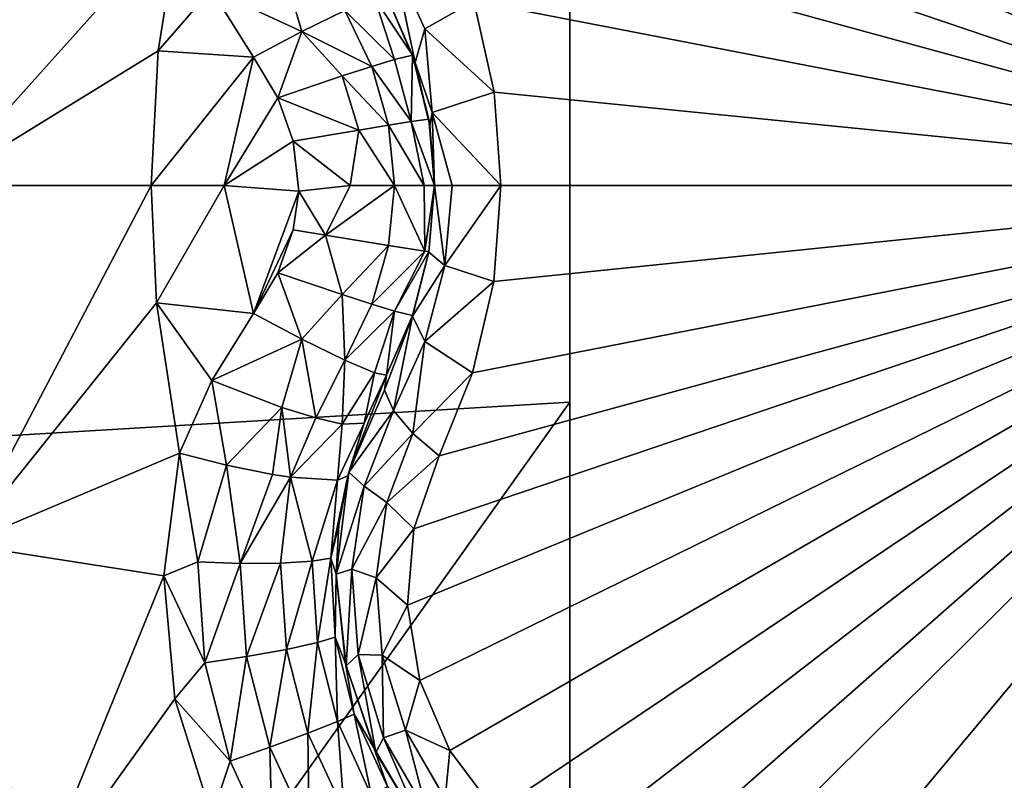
# Model space of a CAD drawing. Header units: metres. Extents: x -205 to 205, y -104 to 104.
# Tile 408 of 656: x -169.64 to -167.79, y 47.93 to 49.36. Entities that reach past the tile are written whole.
import ezdxf

# ---------------------------------------------------------------- set-up
doc = ezdxf.new("R2010")
doc.units = ezdxf.units.M
doc.layers.add('solid_01_2-CONSUMER_EHM_BOX_SW0001', color=7, linetype='CONTINUOUS')

msp = doc.modelspace()

# ---------------------------------------------------------------- linework, layer by layer
at = {"layer": 'solid_01_2-CONSUMER_EHM_BOX_SW0001'}
for points in [[(-200.010849, -74.958488), (-200.010773, 75.041512), (-0.010778, 75.04142)], [(-0.010849, -74.95858), (-200.010849, -74.958488), (-0.010778, 75.04142)], [(-91.959076, 42.820488, 75), (-76.402473, 63.637558, 75), (-185.602478, 63.645401, 75)], [(-92.726151, 42.986298, 75), (-91.959076, 42.820488, 75), (-185.602478, 63.645401, 75)], [(-93.500885, 43.041248, 75), (-92.726151, 42.986298, 75), (-185.602478, 63.645401, 75)], [(-168.500885, 43.051987, 75), (-93.500885, 43.041248, 75), (-185.602478, 63.645401, 75)], [(-169.275635, 42.997257, 75), (-168.500885, 43.051987, 75), (-185.602478, 63.645401, 75)], [(-170.042755, 42.831669, 75), (-169.275635, 42.997257, 75), (-185.602478, 63.645401, 75)], [(-185.602615, 61.645401, 72), (-168.602615, 61.64418, 72), (-175.833496, 45.935104, 72)], [(-168.602615, 61.64418, 72), (-174.793121, 46.738083, 72), (-175.833496, 45.935104, 72)], [(-168.602615, 61.64418, 72), (-173.664932, 47.410988, 72), (-174.793121, 46.738083, 72)], [(-168.602615, 61.64418, 72), (-172.46402, 47.944809, 72), (-173.664932, 47.410988, 72)], [(-168.602615, 61.64418, 72), (-171.208008, 48.3316, 72), (-172.46402, 47.944809, 72)], [(-168.602615, 61.64418, 72), (-169.915421, 48.565769, 72), (-171.208008, 48.3316, 72)], [(-168.602615, 61.64418, 72), (-168.603546, 48.64418, 72), (-169.915421, 48.565769, 72)], [(-168.602615, 61.64418, 69), (-167.103653, 47.144073, 63.099998), (-168.603653, 47.14418, 63.099998)], [(-168.602615, 61.64418, 69), (-168.603653, 47.14418, 63.099998), (-168.602615, 61.64418, 72)], [(-168.603546, 48.64418, 69.5), (-168.602615, 61.64418, 72), (-168.603653, 47.14418, 63.099998)], [(-168.603546, 48.64418, 69.5), (-168.603546, 48.64418, 72), (-168.602615, 61.64418, 72)], [(-167.103073, 55.294075, 66.416206), (-167.103653, 47.144073, 63.099998), (-168.602615, 61.64418, 69)], [(-167.772308, 50.618797, 16.452232), (-167.954803, 50.513428, 16.452232), (-166.989258, 49.051769, 15.440842)], [(-167.954803, 50.513428, 16.452232), (-168.151016, 50.442162, 16.486923), (-166.989258, 49.051769, 15.440842)], [(-168.151016, 50.442162, 16.486923), (-168.35968, 50.408245, 16.554106), (-166.989258, 49.051769, 15.440842)], [(-168.35968, 50.408245, 16.554106), (-168.502045, 50.380993, 16.603502), (-166.989258, 49.051769, 15.440842)], [(-168.502045, 50.380993, 16.603502), (-168.632614, 50.319496, 16.639137), (-166.989258, 49.051769, 15.440842)], [(-168.632614, 50.319496, 16.639137), (-168.743698, 50.228668, 16.660563), (-166.989258, 49.051769, 15.440842)], [(-168.743698, 50.228668, 16.660563), (-168.82959, 50.11422, 16.667706), (-166.989258, 49.051769, 15.440842)], [(-168.82959, 50.11422, 16.667706), (-168.885742, 49.982616, 16.660553), (-166.989258, 49.051769, 15.440842)], [(-168.885742, 49.982616, 16.660553), (-168.908829, 49.840996, 16.639118), (-166.989258, 49.051769, 15.440842)], [(-168.908829, 49.840996, 16.639118), (-168.89679, 49.69722, 16.603489), (-166.989258, 49.051769, 15.440842)], [(-169.745224, 49.727024, 18.242687), (-169.789627, 49.051769, 18.256664), (-169.337723, 49.555191, 18.393747)], [(-168.89679, 49.69722, 16.603489), (-168.849213, 49.560349, 16.554106), (-166.989258, 49.051769, 15.440842)], [(-169.337723, 49.555191, 18.393747), (-169.789627, 49.051769, 18.256664), (-169.377701, 49.30489, 18.393747)], [(-169.277878, 49.419903, 18.416172), (-169.337723, 49.555191, 18.393747), (-169.377701, 49.30489, 18.393747)], [(-168.849213, 49.560349, 16.554106), (-168.784454, 49.397926, 16.496393), (-166.989258, 49.051769, 15.440842)], [(-168.89476, 49.282772, 16.708618), (-168.934998, 49.475266, 16.639465), (-168.948547, 49.408478, 16.770613)], [(-168.876175, 49.345787, 16.587442), (-168.934998, 49.475266, 16.639465), (-168.89476, 49.282772, 16.708618)], [(-168.784454, 49.397926, 16.496393), (-168.934998, 49.475266, 16.639465), (-168.876175, 49.345787, 16.587442)], [(-169.277878, 49.419903, 18.416172), (-169.107452, 49.341171, 18.42128), (-169.145248, 49.469135, 18.402061)], [(-169.145248, 49.469135, 18.402061), (-169.107452, 49.341171, 18.42128), (-169.026962, 49.380608, 18.369303)], [(-169.198471, 49.29285, 18.432564), (-169.277878, 49.419903, 18.416172), (-169.377701, 49.30489, 18.393747)], [(-169.277878, 49.419903, 18.416172), (-169.198471, 49.29285, 18.432564), (-169.107452, 49.341171, 18.42128)], [(-168.933136, 49.288593, 18.314865), (-168.970779, 49.404408, 18.285561), (-169.026962, 49.380608, 18.369303)], [(-168.899384, 49.296608, 18.188139), (-168.948547, 49.408478, 18.184393), (-168.970779, 49.404408, 18.285561)], [(-168.933136, 49.288593, 18.314865), (-168.899384, 49.296608, 18.188139), (-168.970779, 49.404408, 18.285561)], [(-168.948547, 49.408478, 16.770613), (-168.948547, 49.408478, 18.184393), (-168.899384, 49.296608, 18.188139)], [(-168.89476, 49.282772, 16.708618), (-168.948547, 49.408478, 16.770613), (-168.899384, 49.296608, 18.188139)], [(-168.784454, 49.397926, 16.496393), (-168.876175, 49.345787, 16.587442), (-168.746017, 49.226891, 16.460129)], [(-168.784454, 49.397926, 16.496393), (-168.746017, 49.226891, 16.460129), (-166.989258, 49.051769, 15.440842)], [(-168.975922, 49.275417, 18.370695), (-169.026962, 49.380608, 18.369303), (-169.107452, 49.341171, 18.42128)], [(-168.975922, 49.275417, 18.370695), (-168.933136, 49.288593, 18.314865), (-169.026962, 49.380608, 18.369303)], [(-168.876175, 49.345787, 16.587442), (-168.89476, 49.282772, 16.708618), (-168.862427, 49.188942, 16.614271)], [(-168.876175, 49.345787, 16.587442), (-168.862427, 49.188942, 16.614271), (-168.746017, 49.226891, 16.460129)], [(-169.152649, 49.216282, 18.437561), (-169.107452, 49.341171, 18.42128), (-169.198471, 49.29285, 18.432564)], [(-169.152649, 49.216282, 18.437561), (-169.031616, 49.257351, 18.411472), (-169.107452, 49.341171, 18.42128)], [(-169.031616, 49.257351, 18.411472), (-168.975922, 49.275417, 18.370695), (-169.107452, 49.341171, 18.42128)], [(-169.377701, 49.30489, 18.393747), (-169.789627, 49.051769, 18.256664), (-169.391052, 49.051769, 18.393753)], [(-169.198471, 49.29285, 18.432564), (-169.377701, 49.30489, 18.393747), (-169.391052, 49.051769, 18.393753)], [(-169.25386, 49.051769, 18.426504), (-169.198471, 49.29285, 18.432564), (-169.391052, 49.051769, 18.393753)], [(-169.152649, 49.216282, 18.437561), (-169.198471, 49.29285, 18.432564), (-169.25386, 49.051769, 18.426504)], [(-168.90181, 49.171661, 18.314287), (-168.899384, 49.296608, 18.188139), (-168.933136, 49.288593, 18.314865)], [(-168.90181, 49.171661, 18.314287), (-168.868713, 49.176311, 18.189436), (-168.899384, 49.296608, 18.188139)], [(-168.866821, 49.164536, 16.674824), (-168.899384, 49.296608, 18.188139), (-168.868713, 49.176311, 18.189436)], [(-168.89476, 49.282772, 16.708618), (-168.899384, 49.296608, 18.188139), (-168.866821, 49.164536, 16.674824)], [(-168.944672, 49.164841, 18.369722), (-168.975922, 49.275417, 18.370695), (-169.031616, 49.257351, 18.411472)], [(-168.90181, 49.171661, 18.314287), (-168.933136, 49.288593, 18.314865), (-168.975922, 49.275417, 18.370695)], [(-168.944672, 49.164841, 18.369722), (-168.90181, 49.171661, 18.314287), (-168.975922, 49.275417, 18.370695)], [(-168.89476, 49.282772, 16.708618), (-168.866821, 49.164536, 16.674824), (-168.862427, 49.188942, 16.614271)], [(-169.000748, 49.155689, 18.410692), (-169.031616, 49.257351, 18.411472), (-169.152649, 49.216282, 18.437561)], [(-169.000748, 49.155689, 18.410692), (-168.944672, 49.164841, 18.369722), (-169.031616, 49.257351, 18.411472)], [(-169.123886, 49.135086, 18.439278), (-169.152649, 49.216282, 18.437561), (-169.25386, 49.051769, 18.426504)], [(-169.123886, 49.135086, 18.439278), (-169.000748, 49.155689, 18.410692), (-169.152649, 49.216282, 18.437561)], [(-168.746017, 49.226891, 16.460129), (-168.862427, 49.188942, 16.614271), (-168.733292, 49.051769, 16.44776)], [(-168.746017, 49.226891, 16.460129), (-168.733292, 49.051769, 16.44776), (-166.989258, 49.051769, 15.440842)], [(-168.862427, 49.188942, 16.614271), (-168.866821, 49.164536, 16.674824), (-168.858292, 49.051769, 16.664267)], [(-168.862427, 49.188942, 16.614271), (-168.824799, 49.051769, 16.539265), (-168.733292, 49.051769, 16.44776)], [(-168.862427, 49.188942, 16.614271), (-168.858292, 49.051769, 16.664267), (-168.824799, 49.051769, 16.539265)], [(-169.000748, 49.155689, 18.410692), (-168.933578, 49.051769, 18.36849), (-168.944672, 49.164841, 18.369722)], [(-168.944672, 49.164841, 18.369722), (-168.877899, 49.051769, 18.286726), (-168.90181, 49.171661, 18.314287)], [(-168.944672, 49.164841, 18.369722), (-168.933578, 49.051769, 18.36849), (-168.877899, 49.051769, 18.286726)], [(-168.90181, 49.171661, 18.314287), (-168.858292, 49.051769, 18.189676), (-168.868713, 49.176311, 18.189436)], [(-168.90181, 49.171661, 18.314287), (-168.877899, 49.051769, 18.286726), (-168.858292, 49.051769, 18.189676)], [(-168.866821, 49.164536, 16.674824), (-168.868713, 49.176311, 18.189436), (-168.858292, 49.051769, 18.189676)], [(-168.866821, 49.164536, 16.674824), (-168.858292, 49.051769, 18.189676), (-168.858292, 49.051769, 16.664267)], [(-169.123886, 49.135086, 18.439278), (-169.016602, 49.051769, 18.422255), (-169.000748, 49.155689, 18.410692)], [(-169.000748, 49.155689, 18.410692), (-169.016602, 49.051769, 18.422255), (-168.933578, 49.051769, 18.36849)], [(-169.113373, 49.040665, 18.439625), (-169.123886, 49.135086, 18.439278), (-169.25386, 49.051769, 18.426504)], [(-169.123886, 49.135086, 18.439278), (-169.113373, 49.040665, 18.439625), (-169.016602, 49.051769, 18.422255)], [(-169.391052, 49.051769, 18.393753), (-169.789627, 49.051769, 18.256664), (-169.745224, 48.376534, 18.242689)], [(-169.38092, 48.831089, 18.393745), (-169.391052, 49.051769, 18.393753), (-169.745224, 48.376534, 18.242689)], [(-169.25386, 49.051769, 18.426504), (-169.391052, 49.051769, 18.393753), (-169.38092, 48.831089, 18.393745)], [(-169.198471, 48.810692, 18.432564), (-169.25386, 49.051769, 18.426504), (-169.38092, 48.831089, 18.393745)], [(-169.113373, 49.040665, 18.439625), (-169.25386, 49.051769, 18.426504), (-169.198471, 48.810692, 18.432564)], [(-169.062897, 48.958248, 18.433666), (-169.016602, 49.051769, 18.422255), (-169.113373, 49.040665, 18.439625)], [(-169.062897, 48.958248, 18.433666), (-168.933578, 49.051769, 18.36849), (-169.016602, 49.051769, 18.422255)], [(-169.062897, 48.958248, 18.433666), (-168.944641, 48.938812, 18.36972), (-168.933578, 49.051769, 18.36849)], [(-168.944641, 48.938812, 18.36972), (-168.876419, 48.928185, 18.251257), (-168.933578, 49.051769, 18.36849)], [(-168.876419, 48.928185, 18.251257), (-168.877899, 49.051769, 18.286726), (-168.933578, 49.051769, 18.36849)], [(-168.908813, 48.262447, 16.639137), (-168.885712, 48.120823, 16.660563), (-166.989258, 49.051769, 15.440842)], [(-168.89679, 48.406277, 16.603502), (-168.908813, 48.262447, 16.639137), (-166.989258, 49.051769, 15.440842)], [(-168.849213, 48.54319, 16.554106), (-168.89679, 48.406277, 16.603502), (-166.989258, 49.051769, 15.440842)], [(-168.885712, 48.120823, 16.660563), (-168.829529, 47.989223, 16.667706), (-166.989258, 49.051769, 15.440842)], [(-168.876419, 48.928185, 18.251257), (-168.858292, 49.051769, 18.189676), (-168.877899, 49.051769, 18.286726)], [(-168.876419, 48.928185, 18.251257), (-168.868683, 48.927349, 18.189436), (-168.858292, 49.051769, 18.189676)], [(-168.868912, 48.926006, 16.677401), (-168.858292, 49.051769, 16.664267), (-168.868683, 48.927349, 18.189436)], [(-168.868912, 48.926006, 16.677401), (-168.83847, 48.900982, 16.552685), (-168.858292, 49.051769, 16.664267)], [(-168.858292, 49.051769, 16.664267), (-168.858292, 49.051769, 18.189676), (-168.868683, 48.927349, 18.189436)], [(-168.83847, 48.900982, 16.552685), (-168.824799, 49.051769, 16.539265), (-168.858292, 49.051769, 16.664267)], [(-168.786453, 48.699223, 16.498224), (-168.849213, 48.54319, 16.554106), (-166.989258, 49.051769, 15.440842)], [(-168.83847, 48.900982, 16.552685), (-168.733292, 49.051769, 16.44776), (-168.824799, 49.051769, 16.539265)], [(-168.746857, 48.870998, 16.460941), (-168.733292, 49.051769, 16.44776), (-168.83847, 48.900982, 16.552685)], [(-168.829529, 47.989223, 16.667706), (-168.743637, 47.874794, 16.660553), (-166.989258, 49.051769, 15.440842)], [(-168.746857, 48.870998, 16.460941), (-168.786453, 48.699223, 16.498224), (-166.989258, 49.051769, 15.440842)], [(-168.746857, 48.870998, 16.460941), (-166.989258, 49.051769, 15.440842), (-168.733292, 49.051769, 16.44776)], [(-168.743637, 47.874794, 16.660553), (-168.632523, 47.783989, 16.639118), (-166.989258, 49.051769, 15.440842)], [(-168.632523, 47.783989, 16.639118), (-168.501999, 47.72253, 16.603487), (-166.989258, 49.051769, 15.440842)], [(-168.501999, 47.72253, 16.603487), (-168.35968, 47.695293, 16.554106), (-166.989258, 49.051769, 15.440842)], [(-168.35968, 47.695293, 16.554106), (-168.151077, 47.6614, 16.486938), (-166.989258, 49.051769, 15.440842)], [(-168.151077, 47.6614, 16.486938), (-167.954849, 47.590122, 16.452236), (-166.989258, 49.051769, 15.440842)], [(-167.954849, 47.590122, 16.452236), (-167.772354, 47.484768, 16.45223), (-166.989258, 49.051769, 15.440842)], [(-169.123917, 48.967953, 18.439276), (-169.113373, 49.040665, 18.439625), (-169.198471, 48.810692, 18.432564)], [(-169.062897, 48.958248, 18.433666), (-169.113373, 49.040665, 18.439625), (-169.123917, 48.967953, 18.439276)], [(-169.152588, 48.88739, 18.437567), (-169.123917, 48.967953, 18.439276), (-169.198471, 48.810692, 18.432564)], [(-169.152588, 48.88739, 18.437567), (-169.062897, 48.958248, 18.433666), (-169.123917, 48.967953, 18.439276)], [(-169.152588, 48.88739, 18.437567), (-169.031586, 48.846287, 18.411472), (-169.062897, 48.958248, 18.433666)], [(-169.031586, 48.846287, 18.411472), (-168.944641, 48.938812, 18.36972), (-169.062897, 48.958248, 18.433666)], [(-169.031586, 48.846287, 18.411472), (-168.975891, 48.828232, 18.370695), (-168.944641, 48.938812, 18.36972)], [(-168.975891, 48.828232, 18.370695), (-168.876419, 48.928185, 18.251257), (-168.944641, 48.938812, 18.36972)], [(-168.975891, 48.828232, 18.370695), (-168.933105, 48.81506, 18.314867), (-168.876419, 48.928185, 18.251257)], [(-168.933105, 48.81506, 18.314867), (-168.868683, 48.927349, 18.189436), (-168.876419, 48.928185, 18.251257)], [(-168.933105, 48.81506, 18.314867), (-168.899338, 48.807049, 18.188141), (-168.868683, 48.927349, 18.189436)], [(-168.899765, 48.805847, 16.714556), (-168.868683, 48.927349, 18.189436), (-168.899338, 48.807049, 18.188141)], [(-168.868912, 48.926006, 16.677401), (-168.868683, 48.927349, 18.189436), (-168.899765, 48.805847, 16.714556)], [(-168.83847, 48.900982, 16.552685), (-168.868912, 48.926006, 16.677401), (-168.899765, 48.805847, 16.714556)], [(-169.152588, 48.88739, 18.437567), (-169.198471, 48.810692, 18.432564), (-169.107468, 48.762367, 18.42128)], [(-169.152588, 48.88739, 18.437567), (-169.107468, 48.762367, 18.42128), (-169.031586, 48.846287, 18.411472)], [(-168.83847, 48.900982, 16.552685), (-168.899765, 48.805847, 16.714556), (-168.876129, 48.757885, 16.587399)], [(-168.746857, 48.870998, 16.460941), (-168.83847, 48.900982, 16.552685), (-168.876129, 48.757885, 16.587399)], [(-168.746857, 48.870998, 16.460941), (-168.876129, 48.757885, 16.587399), (-168.786453, 48.699223, 16.498224)], [(-169.031586, 48.846287, 18.411472), (-169.107468, 48.762367, 18.42128), (-169.026978, 48.722931, 18.369303)], [(-169.031586, 48.846287, 18.411472), (-169.026978, 48.722931, 18.369303), (-168.975891, 48.828232, 18.370695)], [(-169.337723, 48.548347, 18.393747), (-169.38092, 48.831089, 18.393745), (-169.745224, 48.376534, 18.242689)], [(-169.2771, 48.685108, 18.416395), (-169.38092, 48.831089, 18.393745), (-169.337723, 48.548347, 18.393747)], [(-169.2771, 48.685108, 18.416395), (-169.198471, 48.810692, 18.432564), (-169.38092, 48.831089, 18.393745)], [(-168.975891, 48.828232, 18.370695), (-169.026978, 48.722931, 18.369303), (-168.933105, 48.81506, 18.314867)], [(-169.2771, 48.685108, 18.416395), (-169.107468, 48.762367, 18.42128), (-169.198471, 48.810692, 18.432564)], [(-168.933105, 48.81506, 18.314867), (-169.026978, 48.722931, 18.369303), (-168.970795, 48.699135, 18.285564)], [(-168.933105, 48.81506, 18.314867), (-168.970795, 48.699135, 18.285564), (-168.948547, 48.695061, 18.184393)], [(-168.933105, 48.81506, 18.314867), (-168.948547, 48.695061, 18.184393), (-168.899338, 48.807049, 18.188141)], [(-168.899765, 48.805847, 16.714556), (-168.951904, 48.666485, 16.70359), (-168.934998, 48.628273, 16.639467)], [(-168.899765, 48.805847, 16.714556), (-168.948547, 48.695061, 16.770613), (-168.951904, 48.666485, 16.70359)], [(-168.899765, 48.805847, 16.714556), (-168.899338, 48.807049, 18.188141), (-168.948547, 48.695061, 18.184393)], [(-168.899765, 48.805847, 16.714556), (-168.948547, 48.695061, 18.184393), (-168.948547, 48.695061, 16.770613)], [(-168.876129, 48.757885, 16.587399), (-168.899765, 48.805847, 16.714556), (-168.934998, 48.628273, 16.639467)], [(-169.2771, 48.685108, 18.416395), (-169.145248, 48.634403, 18.402063), (-169.107468, 48.762367, 18.42128)], [(-169.145248, 48.634403, 18.402063), (-169.081543, 48.614731, 18.36202), (-169.107468, 48.762367, 18.42128)], [(-169.081543, 48.614731, 18.36202), (-169.026978, 48.722931, 18.369303), (-169.107468, 48.762367, 18.42128)], [(-168.876129, 48.757885, 16.587399), (-168.934998, 48.628273, 16.639467), (-168.898743, 48.585171, 16.587631)], [(-168.786453, 48.699223, 16.498224), (-168.876129, 48.757885, 16.587399), (-168.898743, 48.585171, 16.587631)], [(-169.081543, 48.614731, 18.36202), (-169.031998, 48.602623, 18.304129), (-169.026978, 48.722931, 18.369303)], [(-169.031998, 48.602623, 18.304129), (-168.970795, 48.699135, 18.285564), (-169.026978, 48.722931, 18.369303)], [(-169.031998, 48.602623, 18.304129), (-168.990295, 48.604603, 18.172401), (-168.970795, 48.699135, 18.285564)], [(-168.990295, 48.604603, 18.172401), (-168.948547, 48.695061, 18.184393), (-168.970795, 48.699135, 18.285564)], [(-168.898743, 48.585171, 16.587631), (-168.849213, 48.54319, 16.554106), (-168.786453, 48.699223, 16.498224)], [(-169.2771, 48.685108, 18.416395), (-169.337723, 48.548347, 18.393747), (-169.2491, 48.525806, 18.401863)], [(-169.2771, 48.685108, 18.416395), (-169.2491, 48.525806, 18.401863), (-169.145248, 48.634403, 18.402063)], [(-169.019501, 48.512764, 16.818287), (-168.948547, 48.695061, 16.770613), (-168.990295, 48.604603, 18.172401)], [(-169.019501, 48.512764, 16.818287), (-168.951904, 48.666485, 16.70359), (-168.948547, 48.695061, 16.770613)], [(-168.948547, 48.695061, 16.770613), (-168.948547, 48.695061, 18.184393), (-168.990295, 48.604603, 18.172401)], [(-169.019501, 48.512764, 16.818287), (-168.934998, 48.628273, 16.639467), (-168.951904, 48.666485, 16.70359)], [(-169.915421, 48.565769, 69.5), (-168.603546, 48.64418, 69.5), (-169.719711, 47.078472, 69.5)], [(-169.915421, 48.565769, 69.5), (-169.915421, 48.565769, 72), (-168.603546, 48.64418, 72)], [(-169.915421, 48.565769, 69.5), (-168.603546, 48.64418, 72), (-168.603546, 48.64418, 69.5)], [(-168.603546, 48.64418, 69.5), (-168.603653, 47.14418, 69.5), (-169.719711, 47.078472, 69.5)], [(-168.603546, 48.64418, 69.5), (-168.603653, 47.14418, 63.099998), (-168.603653, 47.14418, 69.5)], [(-169.145248, 48.634403, 18.402063), (-169.2491, 48.525806, 18.401863), (-169.162674, 48.50845, 18.376804)], [(-169.145248, 48.634403, 18.402063), (-169.162674, 48.50845, 18.376804), (-169.129196, 48.503201, 18.356613)], [(-169.145248, 48.634403, 18.402063), (-169.129196, 48.503201, 18.356613), (-169.081543, 48.614731, 18.36202)], [(-168.990143, 48.485901, 16.690861), (-168.934998, 48.628273, 16.639467), (-169.019501, 48.512764, 16.818287)], [(-168.990143, 48.485901, 16.690861), (-168.898743, 48.585171, 16.587631), (-168.934998, 48.628273, 16.639467)], [(-169.081543, 48.614731, 18.36202), (-169.129196, 48.503201, 18.356613), (-169.031998, 48.602623, 18.304129)], [(-169.031998, 48.602623, 18.304129), (-169.129196, 48.503201, 18.356613), (-169.040558, 48.497494, 18.24468)], [(-168.990295, 48.604603, 18.172401), (-169.040558, 48.497494, 18.24468), (-169.021317, 48.50539, 18.155281)], [(-169.031998, 48.602623, 18.304129), (-169.040558, 48.497494, 18.24468), (-168.990295, 48.604603, 18.172401)], [(-169.019501, 48.512764, 16.818287), (-168.990295, 48.604603, 18.172401), (-169.021317, 48.50539, 18.155281)], [(-168.990143, 48.485901, 16.690861), (-168.947769, 48.455292, 16.634918), (-168.898743, 48.585171, 16.587631)], [(-168.947769, 48.455292, 16.634918), (-168.849213, 48.54319, 16.554106), (-168.898743, 48.585171, 16.587631)], [(-169.367447, 48.317913, 18.36581), (-169.337723, 48.548347, 18.393747), (-169.745224, 48.376534, 18.242689)], [(-169.303177, 48.343811, 18.379658), (-169.337723, 48.548347, 18.393747), (-169.367447, 48.317913, 18.36581)], [(-169.2491, 48.525806, 18.401863), (-169.337723, 48.548347, 18.393747), (-169.303177, 48.343811, 18.379658)], [(-168.947769, 48.455292, 16.634918), (-168.89679, 48.406277, 16.603502), (-168.849213, 48.54319, 16.554106)], [(-169.2491, 48.525806, 18.401863), (-169.303177, 48.343811, 18.379658), (-169.223846, 48.341061, 18.370022)], [(-169.2491, 48.525806, 18.401863), (-169.223846, 48.341061, 18.370022), (-169.162674, 48.50845, 18.376804)], [(-169.019501, 48.512764, 16.818287), (-169.037827, 48.413364, 18.139544), (-169.04332, 48.320518, 18.126163)], [(-169.019501, 48.512764, 16.818287), (-169.04332, 48.320518, 18.126163), (-169.04332, 48.320518, 16.853397)], [(-168.990143, 48.485901, 16.690861), (-169.019501, 48.512764, 16.818287), (-169.04332, 48.320518, 16.853397)], [(-169.019501, 48.512764, 16.818287), (-169.021317, 48.50539, 18.155281), (-169.037827, 48.413364, 18.139544)], [(-169.223846, 48.341061, 18.370022), (-169.129196, 48.503201, 18.356613), (-169.162674, 48.50845, 18.376804)], [(-169.223846, 48.341061, 18.370022), (-169.147705, 48.34137, 18.333315), (-169.129196, 48.503201, 18.356613)], [(-169.147705, 48.34137, 18.333315), (-169.088089, 48.344952, 18.273516), (-169.129196, 48.503201, 18.356613)], [(-169.129196, 48.503201, 18.356613), (-169.088089, 48.344952, 18.273516), (-169.040558, 48.497494, 18.24468)], [(-169.088089, 48.344952, 18.273516), (-169.053085, 48.350975, 18.2019), (-169.040558, 48.497494, 18.24468)], [(-169.053085, 48.350975, 18.2019), (-169.037827, 48.413364, 18.139544), (-169.021317, 48.50539, 18.155281)], [(-169.040558, 48.497494, 18.24468), (-169.053085, 48.350975, 18.2019), (-169.021317, 48.50539, 18.155281)], [(-169.01358, 48.330349, 16.731564), (-168.990143, 48.485901, 16.690861), (-169.04332, 48.320518, 16.853397)], [(-169.01358, 48.330349, 16.731564), (-168.947769, 48.455292, 16.634918), (-168.990143, 48.485901, 16.690861)], [(-169.01358, 48.330349, 16.731564), (-168.967987, 48.314075, 16.672249), (-168.947769, 48.455292, 16.634918)], [(-168.947769, 48.455292, 16.634918), (-168.967987, 48.314075, 16.672249), (-168.89679, 48.406277, 16.603502)], [(-169.053085, 48.350975, 18.2019), (-169.04332, 48.320518, 18.126163), (-169.037827, 48.413364, 18.139544)], [(-168.967987, 48.314075, 16.672249), (-168.908813, 48.262447, 16.639137), (-168.89679, 48.406277, 16.603502)], [(-169.612869, 47.714069, 18.201031), (-169.745224, 48.376534, 18.242689), (-170.704178, 48.26347, 17.803967)], [(-169.367447, 48.317913, 18.36581), (-169.745224, 48.376534, 18.242689), (-169.612869, 47.714069, 18.201031)], [(-169.088089, 48.344952, 18.273516), (-169.078384, 48.192036, 18.256014), (-169.053085, 48.350975, 18.2019)], [(-169.078384, 48.192036, 18.256014), (-169.044815, 48.202217, 18.184185), (-169.053085, 48.350975, 18.2019)], [(-169.053085, 48.350975, 18.2019), (-169.044815, 48.202217, 18.184185), (-169.04332, 48.320518, 18.126163)], [(-169.289902, 48.153778, 18.362474), (-169.303177, 48.343811, 18.379658), (-169.367447, 48.317913, 18.36581)], [(-169.223846, 48.341061, 18.370022), (-169.303177, 48.343811, 18.379658), (-169.289902, 48.153778, 18.362474)], [(-169.223846, 48.341061, 18.370022), (-169.289902, 48.153778, 18.362474), (-169.211426, 48.165737, 18.352808)], [(-169.223846, 48.341061, 18.370022), (-169.211426, 48.165737, 18.352808), (-169.147705, 48.34137, 18.333315)], [(-169.211426, 48.165737, 18.352808), (-169.136551, 48.179218, 18.31599), (-169.147705, 48.34137, 18.333315)], [(-169.147705, 48.34137, 18.333315), (-169.136551, 48.179218, 18.31599), (-169.088089, 48.344952, 18.273516)], [(-169.136551, 48.179218, 18.31599), (-169.078384, 48.192036, 18.256014), (-169.088089, 48.344952, 18.273516)], [(-169.01358, 48.330349, 16.731564), (-169.04332, 48.320518, 16.853397), (-169.024307, 48.148499, 16.873802)], [(-169.001846, 48.169498, 16.759888), (-169.01358, 48.330349, 16.731564), (-169.024307, 48.148499, 16.873802)], [(-169.001846, 48.169498, 16.759888), (-168.967987, 48.314075, 16.672249), (-169.01358, 48.330349, 16.731564)], [(-169.346695, 48.086178, 18.346346), (-169.367447, 48.317913, 18.36581), (-169.612869, 47.714069, 18.201031)], [(-169.289902, 48.153778, 18.362474), (-169.367447, 48.317913, 18.36581), (-169.346695, 48.086178, 18.346346)], [(-169.044815, 48.202217, 18.184185), (-169.025314, 48.153084, 18.108315), (-169.04332, 48.320518, 18.126163)], [(-169.04332, 48.320518, 16.853397), (-169.04332, 48.320518, 18.126163), (-169.025314, 48.153084, 18.108315)], [(-169.04332, 48.320518, 16.853397), (-169.025314, 48.153084, 18.108315), (-169.024307, 48.148499, 16.873802)], [(-169.001846, 48.169498, 16.759888), (-168.956573, 48.16861, 16.698145), (-168.967987, 48.314075, 16.672249)], [(-168.967987, 48.314075, 16.672249), (-168.956573, 48.16861, 16.698145), (-168.908813, 48.262447, 16.639137)], [(-169.612869, 47.714069, 18.201031), (-170.704178, 48.26347, 17.803967), (-170.548767, 47.490257, 17.755054)], [(-168.956573, 48.16861, 16.698145), (-168.885712, 48.120823, 16.660563), (-168.908813, 48.262447, 16.639137)], [(-169.078384, 48.192036, 18.256014), (-169.040863, 48.043468, 18.245213), (-169.044815, 48.202217, 18.184185)], [(-169.044815, 48.202217, 18.184185), (-169.008987, 48.057365, 18.173237), (-169.025314, 48.153084, 18.108315)], [(-169.040863, 48.043468, 18.245213), (-169.008987, 48.057365, 18.173237), (-169.044815, 48.202217, 18.184185)], [(-169.211426, 48.165737, 18.352808), (-169.167664, 47.995766, 18.342203), (-169.136551, 48.179218, 18.31599)], [(-169.167664, 47.995766, 18.342203), (-169.096252, 48.021923, 18.305311), (-169.136551, 48.179218, 18.31599)], [(-169.136551, 48.179218, 18.31599), (-169.096252, 48.021923, 18.305311), (-169.078384, 48.192036, 18.256014)], [(-169.096252, 48.021923, 18.305311), (-169.040863, 48.043468, 18.245213), (-169.078384, 48.192036, 18.256014)], [(-169.211426, 48.165737, 18.352808), (-169.289902, 48.153778, 18.362474), (-169.242569, 47.96949, 18.351889)], [(-169.211426, 48.165737, 18.352808), (-169.242569, 47.96949, 18.351889), (-169.167664, 47.995766, 18.342203)], [(-169.001846, 48.169498, 16.759888), (-169.024307, 48.148499, 16.873802), (-168.96846, 47.985397, 16.883411)], [(-168.953781, 48.012756, 16.774441), (-168.956573, 48.16861, 16.698145), (-169.001846, 48.169498, 16.759888)], [(-168.953781, 48.012756, 16.774441), (-169.001846, 48.169498, 16.759888), (-168.96846, 47.985397, 16.883411)], [(-168.956573, 48.16861, 16.698145), (-168.91275, 48.027172, 16.71142), (-168.885712, 48.120823, 16.660563)], [(-168.953781, 48.012756, 16.774441), (-168.91275, 48.027172, 16.71142), (-168.956573, 48.16861, 16.698145)], [(-169.242569, 47.96949, 18.351889), (-169.289902, 48.153778, 18.362474), (-169.346695, 48.086178, 18.346346)], [(-169.008987, 48.057365, 18.173237), (-168.972458, 47.994049, 18.099459), (-169.025314, 48.153084, 18.108315)], [(-169.024307, 48.148499, 16.873802), (-169.025314, 48.153084, 18.108315), (-168.972458, 47.994049, 18.099459)], [(-169.024307, 48.148499, 16.873802), (-168.972458, 47.994049, 18.099459), (-168.96846, 47.985397, 16.883411)], [(-168.91275, 48.027172, 16.71142), (-168.829529, 47.989223, 16.667706), (-168.885712, 48.120823, 16.660563)], [(-169.276871, 47.865425, 18.336405), (-169.346695, 48.086178, 18.346346), (-169.612869, 47.714069, 18.201031)], [(-169.242569, 47.96949, 18.351889), (-169.346695, 48.086178, 18.346346), (-169.276871, 47.865425, 18.336405)], [(-169.040863, 48.043468, 18.245213), (-168.976776, 47.904282, 18.241562), (-169.008987, 48.057365, 18.173237)], [(-169.008987, 48.057365, 18.173237), (-168.946747, 47.921619, 18.169535), (-168.972458, 47.994049, 18.099459)], [(-168.976776, 47.904282, 18.241562), (-168.946747, 47.921619, 18.169535), (-169.008987, 48.057365, 18.173237)], [(-169.096252, 48.021923, 18.305311), (-169.028198, 47.874588, 18.301702), (-169.040863, 48.043468, 18.245213)], [(-169.028198, 47.874588, 18.301702), (-168.976776, 47.904282, 18.241562), (-169.040863, 48.043468, 18.245213)], [(-169.167664, 47.995766, 18.342203), (-169.094055, 47.836567, 18.338621), (-169.096252, 48.021923, 18.305311)], [(-169.094055, 47.836567, 18.338621), (-169.028198, 47.874588, 18.301702), (-169.096252, 48.021923, 18.305311)], [(-168.953781, 48.012756, 16.774441), (-168.96846, 47.985397, 16.883411), (-168.878723, 47.838699, 16.882154)], [(-168.871323, 47.869953, 16.774441), (-168.91275, 48.027172, 16.71142), (-168.953781, 48.012756, 16.774441)], [(-168.871323, 47.869953, 16.774441), (-168.953781, 48.012756, 16.774441), (-168.878723, 47.838699, 16.882154)], [(-168.91275, 48.027172, 16.71142), (-168.838333, 47.89827, 16.71142), (-168.829529, 47.989223, 16.667706)], [(-168.871323, 47.869953, 16.774441), (-168.838333, 47.89827, 16.71142), (-168.91275, 48.027172, 16.71142)], [(-169.167664, 47.995766, 18.342203), (-169.242569, 47.96949, 18.351889), (-169.162796, 47.796879, 18.348312)], [(-169.167664, 47.995766, 18.342203), (-169.162796, 47.796879, 18.348312), (-169.094055, 47.836567, 18.338621)], [(-168.946747, 47.921619, 18.169535), (-168.887344, 47.850052, 18.099911), (-168.972458, 47.994049, 18.099459)], [(-168.96846, 47.985397, 16.883411), (-168.972458, 47.994049, 18.099459), (-168.887344, 47.850052, 18.099911)], [(-168.96846, 47.985397, 16.883411), (-168.887344, 47.850052, 18.099911), (-168.878723, 47.838699, 16.882154)], [(-168.838333, 47.89827, 16.71142), (-168.743637, 47.874794, 16.660553), (-168.829529, 47.989223, 16.667706)], [(-169.162796, 47.796879, 18.348312), (-169.242569, 47.96949, 18.351889), (-169.276871, 47.865425, 18.336405)]]:
    msp.add_3dface(points, dxfattribs=at)

doc.saveas('drawing.dxf')
